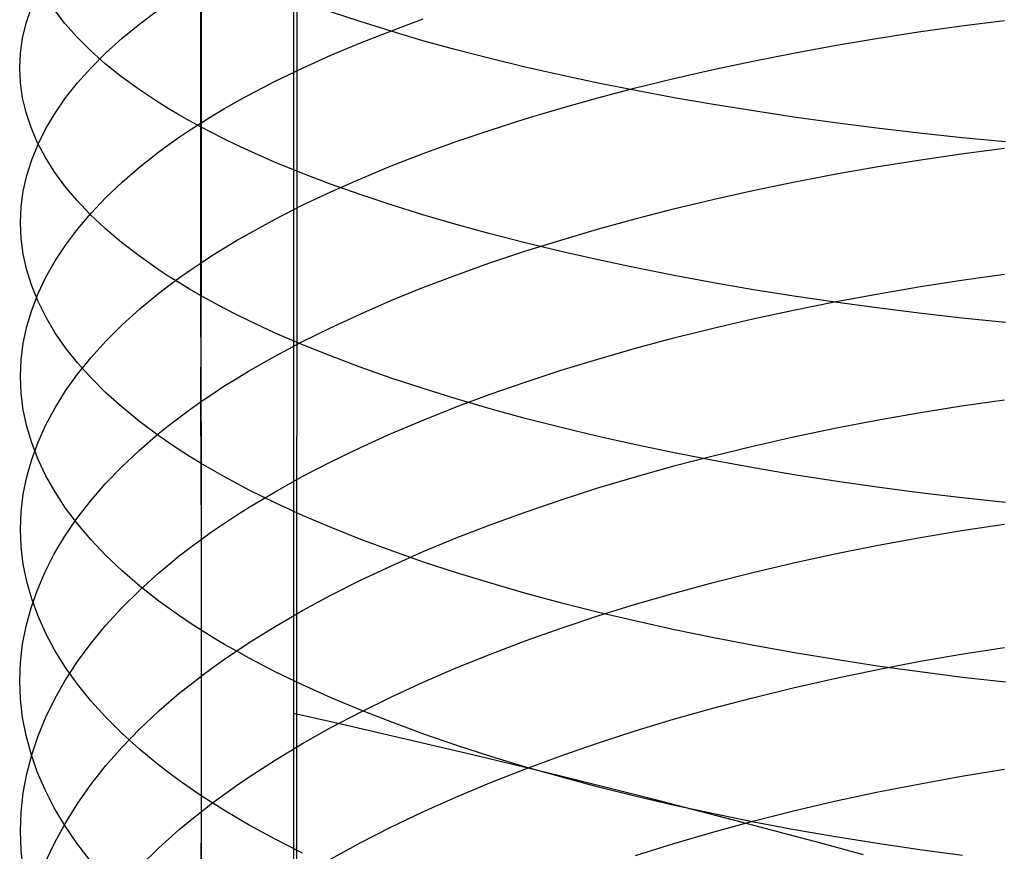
# Model space of a CAD drawing. Extents: x -383 to 1849, y -1185 to -529.
# Tile 315 of 656: x 193 to 204, y -1050 to -1041. Entities that reach past the tile are written whole.
import ezdxf

# ---------------------------------------------------------------- set-up
doc = ezdxf.new("R2010")
doc.units = 0
doc.layers.add('PREDEFINITO', color=7, linetype='CONTINUOUS')

msp = doc.modelspace()

# ---------------------------------------------------------------- linework, layer by layer
at = {"layer": 'PREDEFINITO'}
for p, q in [((196.354, -885.127, 440.943), (196.315, -1074.588, 439.396)), ((196.349, -1077.166, 439.35), (196.404, -902.085, 441.063)), ((195.32, -1038.495, 668.787), (195.32, -1042.143, 667.814)), ((195.326, -1040.581, 652.626), (195.326, -1043.605, 651.584)), ((193.44, -1041.026, 658.802), (193.493, -1040.867, 658.34)), ((193.859, -1041.029, 664.38), (193.745, -1040.882, 663.927)), ((194.665, -1041.032, 653.849), (194.87, -1040.879, 653.434)), ((197.039, -1041.008, 670.58), (196.719, -1040.901, 670.226)), ((193.401, -1041.187, 659.265), (193.44, -1041.026, 658.802)), ((193.989, -1041.175, 664.829), (193.859, -1041.029, 664.38)), ((194.474, -1041.187, 654.27), (194.665, -1041.032, 653.849)), ((197.372, -1041.112, 670.924), (197.039, -1041.008, 670.58)), ((197.376, -1041.106, 649.584), (197.72, -1040.979, 649.259)), ((203.517, -1041.055, 645.428), (203.982, -1040.996, 645.285)), ((197.044, -1041.236, 649.918), (197.376, -1041.106, 649.584)), ((197.716, -1041.214, 671.257), (197.372, -1041.112, 670.924)), ((202.601, -1041.19, 645.754), (203.056, -1041.12, 645.584)), ((203.056, -1041.12, 645.584), (203.517, -1041.055, 645.428)), ((193.379, -1041.347, 659.729), (193.401, -1041.187, 659.265)), ((194.133, -1041.319, 665.274), (193.989, -1041.175, 664.829)), ((194.299, -1041.345, 654.698), (194.474, -1041.187, 654.27)), ((196.724, -1041.371, 650.262), (197.044, -1041.236, 649.918)), ((198.073, -1041.312, 671.58), (197.716, -1041.214, 671.257)), ((202.151, -1041.266, 645.937), (202.601, -1041.19, 645.754)), ((193.371, -1041.508, 660.193), (193.379, -1041.347, 659.729)), ((194.293, -1041.462, 665.714), (194.133, -1041.319, 665.274)), ((194.14, -1041.505, 655.132), (194.299, -1041.345, 654.698)), ((198.44, -1041.406, 671.892), (198.073, -1041.312, 671.58)), ((201.271, -1041.433, 646.341), (201.708, -1041.347, 646.133)), ((201.708, -1041.347, 646.133), (202.151, -1041.266, 645.937)), ((194.468, -1041.602, 666.147), (194.293, -1041.462, 665.714)), ((196.417, -1041.509, 650.615), (196.724, -1041.371, 650.262)), ((198.817, -1041.498, 672.193), (198.44, -1041.406, 671.892)), ((200.842, -1041.525, 646.562), (201.271, -1041.433, 646.341)), ((193.379, -1041.669, 660.658), (193.371, -1041.508, 660.193)), ((193.995, -1041.666, 655.571), (194.14, -1041.505, 655.132)), ((196.123, -1041.651, 650.978), (196.417, -1041.509, 650.615)), ((199.205, -1041.586, 672.483), (198.817, -1041.498, 672.193)), ((200.42, -1041.621, 646.795), (200.842, -1041.525, 646.562)), ((193.401, -1041.829, 661.122), (193.379, -1041.669, 660.658)), ((193.866, -1041.83, 656.015), (193.995, -1041.666, 655.571)), ((194.658, -1041.741, 666.575), (194.468, -1041.602, 666.147)), ((195.844, -1041.796, 651.349), (196.123, -1041.651, 650.978)), ((199.602, -1041.67, 672.761), (199.205, -1041.586, 672.483)), ((200.008, -1041.751, 673.028), (199.602, -1041.67, 672.761)), ((200.006, -1041.723, 647.04), (200.42, -1041.621, 646.795)), ((194.863, -1041.877, 666.995), (194.658, -1041.741, 666.575)), ((199.601, -1041.829, 647.297), (200.006, -1041.723, 647.04)), ((200.422, -1041.828, 673.282), (200.008, -1041.751, 673.028)), ((193.439, -1041.989, 661.585), (193.401, -1041.829, 661.122)), ((193.752, -1041.994, 656.462), (193.866, -1041.83, 656.015)), ((194.972, -1041.945, 667.203), (194.863, -1041.877, 666.995)), ((195.578, -1041.945, 651.73), (195.709, -1041.87, 651.538)), ((195.709, -1041.87, 651.538), (195.844, -1041.796, 651.349)), ((199.204, -1041.94, 647.565), (199.601, -1041.829, 647.297)), ((200.845, -1041.902, 673.524), (200.422, -1041.828, 673.282)), ((193.493, -1042.149, 662.047), (193.439, -1041.989, 661.585)), ((193.653, -1042.161, 656.913), (193.752, -1041.994, 656.462)), ((195.084, -1042.011, 667.409), (194.972, -1041.945, 667.203)), ((195.451, -1042.021, 651.923), (195.578, -1041.945, 651.73)), ((198.818, -1042.056, 647.845), (199.204, -1041.94, 647.565)), ((201.276, -1041.971, 673.754), (200.845, -1041.902, 673.524)), ((201.713, -1042.037, 673.97), (201.276, -1041.971, 673.754)), ((195.2, -1042.078, 667.613), (195.084, -1042.011, 667.409)), ((195.32, -1042.143, 667.814), (195.2, -1042.078, 667.613)), ((195.207, -1042.174, 652.316), (195.327, -1042.097, 652.119)), ((195.327, -1042.097, 652.119), (195.451, -1042.021, 651.923)), ((198.441, -1042.176, 648.135), (198.818, -1042.056, 647.845)), ((202.157, -1042.099, 674.173), (201.713, -1042.037, 673.97)), ((202.608, -1042.156, 674.363), (202.157, -1042.099, 674.173)), ((193.561, -1042.308, 662.506), (193.493, -1042.149, 662.047)), ((193.569, -1042.328, 657.368), (193.653, -1042.161, 656.913)), ((195.091, -1042.252, 652.516), (195.207, -1042.174, 652.316)), ((195.444, -1042.208, 668.014), (195.32, -1042.143, 667.814)), ((195.32, -1042.143, 667.814), (195.32, -1043.959, 667.276)), ((195.571, -1042.272, 668.212), (195.444, -1042.208, 668.014)), ((198.074, -1042.301, 648.436), (198.441, -1042.176, 648.135)), ((203.064, -1042.21, 674.54), (202.608, -1042.156, 674.363)), ((203.525, -1042.259, 674.702), (203.064, -1042.21, 674.54)), ((193.645, -1042.466, 662.963), (193.561, -1042.308, 662.506)), ((194.979, -1042.331, 652.717), (195.091, -1042.252, 652.516)), ((195.702, -1042.335, 668.407), (195.571, -1042.272, 668.212)), ((197.719, -1042.43, 648.748), (198.074, -1042.301, 648.436)), ((203.991, -1042.304, 674.85), (203.525, -1042.259, 674.702)), ((193.501, -1042.496, 657.825), (193.569, -1042.328, 657.368)), ((194.666, -1042.572, 653.332), (194.871, -1042.411, 652.92)), ((194.871, -1042.411, 652.92), (194.979, -1042.331, 652.717)), ((195.837, -1042.398, 668.6), (195.702, -1042.335, 668.407)), ((196.117, -1042.521, 668.98), (195.837, -1042.398, 668.6)), ((203.515, -1042.432, 644.918), (203.981, -1042.37, 644.776)), ((193.447, -1042.665, 658.284), (193.501, -1042.496, 657.825)), ((193.744, -1042.623, 663.417), (193.645, -1042.466, 662.963)), ((196.411, -1042.641, 669.351), (196.117, -1042.521, 668.98)), ((197.375, -1042.563, 649.069), (197.719, -1042.43, 648.748)), ((202.599, -1042.573, 645.242), (203.054, -1042.5, 645.073)), ((203.054, -1042.5, 645.073), (203.515, -1042.432, 644.918)), ((193.858, -1042.779, 663.867), (193.744, -1042.623, 663.417)), ((194.475, -1042.736, 653.751), (194.666, -1042.572, 653.332)), ((197.043, -1042.7, 649.401), (197.375, -1042.563, 649.069)), ((202.149, -1042.653, 645.424), (202.599, -1042.573, 645.242)), ((193.409, -1042.835, 658.745), (193.447, -1042.665, 658.284)), ((194.3, -1042.902, 654.176), (194.475, -1042.736, 653.751)), ((196.719, -1042.758, 669.712), (196.411, -1042.641, 669.351)), ((196.723, -1042.842, 649.742), (197.043, -1042.7, 649.401)), ((201.269, -1042.829, 645.826), (201.706, -1042.738, 645.618)), ((201.706, -1042.738, 645.618), (202.149, -1042.653, 645.424)), ((193.386, -1043.005, 659.206), (193.409, -1042.835, 658.745)), ((193.987, -1042.933, 664.313), (193.858, -1042.779, 663.867)), ((196.416, -1042.987, 650.092), (196.723, -1042.842, 649.742)), ((197.039, -1042.872, 670.063), (196.719, -1042.758, 669.712)), ((200.839, -1042.925, 646.045), (201.269, -1042.829, 645.826)), ((194.132, -1043.086, 664.755), (193.987, -1042.933, 664.313)), ((194.141, -1043.07, 654.606), (194.3, -1042.902, 654.176)), ((197.372, -1042.983, 670.405), (197.039, -1042.872, 670.063)), ((200.417, -1043.026, 646.277), (200.839, -1042.925, 646.045)), ((193.379, -1043.175, 659.668), (193.386, -1043.005, 659.206)), ((196.123, -1043.136, 650.452), (196.416, -1042.987, 650.092)), ((197.716, -1043.091, 670.737), (197.372, -1042.983, 670.405)), ((200.003, -1043.133, 646.52), (200.417, -1043.026, 646.277)), ((193.996, -1043.24, 655.042), (194.141, -1043.07, 654.606)), ((194.292, -1043.237, 665.191), (194.132, -1043.086, 664.755)), ((195.843, -1043.289, 650.821), (196.123, -1043.136, 650.452)), ((198.073, -1043.195, 671.058), (197.716, -1043.091, 670.737)), ((199.597, -1043.244, 646.775), (200.003, -1043.133, 646.52)), ((193.386, -1043.345, 660.131), (193.379, -1043.175, 659.668)), ((193.867, -1043.413, 655.482), (193.996, -1043.24, 655.042)), ((194.467, -1043.386, 665.621), (194.292, -1043.237, 665.191)), ((198.44, -1043.296, 671.368), (198.073, -1043.195, 671.058)), ((199.2, -1043.361, 647.042), (199.597, -1043.244, 646.775)), ((193.409, -1043.515, 660.592), (193.386, -1043.345, 660.131)), ((195.577, -1043.445, 651.198), (195.708, -1043.366, 651.008)), ((195.708, -1043.366, 651.008), (195.843, -1043.289, 650.821)), ((198.817, -1043.393, 671.667), (198.44, -1043.296, 671.368)), ((198.813, -1043.482, 647.319), (199.2, -1043.361, 647.042)), ((193.753, -1043.586, 655.927), (193.867, -1043.413, 655.482)), ((194.658, -1043.533, 666.046), (194.467, -1043.386, 665.621)), ((195.45, -1043.524, 651.39), (195.577, -1043.445, 651.198)), ((198.436, -1043.608, 647.607), (198.813, -1043.482, 647.319)), ((199.205, -1043.486, 671.955), (198.817, -1043.393, 671.667)), ((193.447, -1043.685, 661.053), (193.409, -1043.515, 660.592)), ((193.654, -1043.761, 656.375), (193.753, -1043.586, 655.927)), ((194.863, -1043.677, 666.463), (194.658, -1043.533, 666.046)), ((195.326, -1043.605, 651.584), (195.45, -1043.524, 651.39)), ((199.602, -1043.576, 672.232), (199.205, -1043.486, 671.955)), ((200.008, -1043.662, 672.497), (199.602, -1043.576, 672.232)), ((193.5, -1043.854, 661.512), (193.447, -1043.685, 661.053)), ((194.972, -1043.749, 666.669), (194.863, -1043.677, 666.463)), ((195.09, -1043.768, 651.978), (195.206, -1043.686, 651.78)), ((195.206, -1043.686, 651.78), (195.326, -1043.605, 651.584)), ((195.326, -1043.605, 651.584), (195.32, -1045.105, 651.027)), ((198.07, -1043.739, 647.906), (198.436, -1043.608, 647.607)), ((200.422, -1043.744, 672.75), (200.008, -1043.662, 672.497)), ((193.57, -1043.938, 656.826), (193.654, -1043.761, 656.375)), ((195.084, -1043.819, 666.874), (194.972, -1043.749, 666.669)), ((194.978, -1043.851, 652.178), (195.09, -1043.768, 651.978)), ((197.714, -1043.874, 648.215), (198.07, -1043.739, 647.906)), ((200.845, -1043.822, 672.99), (200.422, -1043.744, 672.75)), ((203.056, -1043.866, 644.525), (203.517, -1043.795, 644.371)), ((203.517, -1043.795, 644.371), (203.982, -1043.73, 644.231)), ((193.569, -1044.022, 661.969), (193.5, -1043.854, 661.512)), ((194.87, -1043.934, 652.379), (194.978, -1043.851, 652.178)), ((195.2, -1043.889, 667.076), (195.084, -1043.819, 666.874)), ((195.32, -1043.959, 667.276), (195.2, -1043.889, 667.076)), ((197.37, -1044.014, 648.534), (197.714, -1043.874, 648.215)), ((201.276, -1043.896, 673.218), (200.845, -1043.822, 672.99)), ((201.713, -1043.966, 673.433), (201.276, -1043.896, 673.218)), ((202.601, -1043.943, 644.692), (203.056, -1043.866, 644.525)), ((193.502, -1044.115, 657.279), (193.57, -1043.938, 656.826)), ((194.665, -1044.103, 652.788), (194.87, -1043.934, 652.379)), ((195.444, -1044.027, 667.475), (195.32, -1043.959, 667.276)), ((195.32, -1043.959, 667.276), (195.327, -1045.769, 666.711)), ((197.038, -1044.158, 648.863), (197.37, -1044.014, 648.534)), ((202.157, -1044.031, 673.636), (201.713, -1043.966, 673.433)), ((202.151, -1044.026, 644.872), (202.601, -1043.943, 644.692)), ((193.448, -1044.293, 657.735), (193.502, -1044.115, 657.279)), ((193.652, -1044.19, 662.423), (193.569, -1044.022, 661.969)), ((194.474, -1044.275, 653.203), (194.665, -1044.103, 652.788)), ((195.572, -1044.095, 667.671), (195.444, -1044.027, 667.475)), ((195.703, -1044.162, 667.865), (195.572, -1044.095, 667.671)), ((201.271, -1044.209, 645.269), (201.708, -1044.115, 645.064)), ((201.708, -1044.115, 645.064), (202.151, -1044.026, 644.872)), ((202.608, -1044.092, 673.824), (202.157, -1044.031, 673.636)), ((203.064, -1044.149, 674), (202.608, -1044.092, 673.824)), ((193.751, -1044.356, 662.875), (193.652, -1044.19, 662.423)), ((195.838, -1044.228, 668.057), (195.703, -1044.162, 667.865)), ((196.718, -1044.306, 649.201), (197.038, -1044.158, 648.863)), ((200.842, -1044.309, 645.486), (201.271, -1044.209, 645.269)), ((203.525, -1044.201, 674.161), (203.064, -1044.149, 674)), ((203.991, -1044.249, 674.308), (203.525, -1044.201, 674.161)), ((193.41, -1044.472, 658.192), (193.448, -1044.293, 657.735)), ((194.299, -1044.45, 653.625), (194.474, -1044.275, 653.203)), ((196.118, -1044.359, 668.434), (195.838, -1044.228, 668.057)), ((196.411, -1044.458, 649.549), (196.718, -1044.306, 649.201)), ((200.42, -1044.415, 645.716), (200.842, -1044.309, 645.486)), ((193.866, -1044.521, 663.322), (193.751, -1044.356, 662.875)), ((196.412, -1044.486, 668.802), (196.118, -1044.359, 668.434)), ((200.006, -1044.526, 645.957), (200.42, -1044.415, 645.716)), ((193.387, -1044.651, 658.651), (193.41, -1044.472, 658.192)), ((193.995, -1044.684, 663.766), (193.866, -1044.521, 663.322)), ((194.14, -1044.627, 654.052), (194.299, -1044.45, 653.625)), ((196.117, -1044.614, 649.905), (196.411, -1044.458, 649.549)), ((196.72, -1044.61, 669.16), (196.412, -1044.486, 668.802)), ((199.601, -1044.643, 646.209), (200.006, -1044.526, 645.957)), ((193.38, -1044.831, 659.11), (193.387, -1044.651, 658.651)), ((193.995, -1044.806, 654.484), (194.14, -1044.627, 654.052)), ((195.837, -1044.774, 650.271), (196.117, -1044.614, 649.905)), ((197.04, -1044.731, 669.51), (196.72, -1044.61, 669.16)), ((199.204, -1044.764, 646.473), (199.601, -1044.643, 646.209)), ((194.14, -1044.846, 664.205), (193.995, -1044.684, 663.766)), ((197.373, -1044.849, 669.849), (197.04, -1044.731, 669.51)), ((193.387, -1045.01, 659.568), (193.38, -1044.831, 659.11)), ((193.866, -1044.986, 654.92), (193.995, -1044.806, 654.484)), ((194.299, -1045.006, 664.638), (194.14, -1044.846, 664.205)), ((195.571, -1044.937, 650.645), (195.702, -1044.855, 650.457)), ((195.702, -1044.855, 650.457), (195.837, -1044.774, 650.271)), ((197.718, -1044.962, 670.178), (197.373, -1044.849, 669.849)), ((198.818, -1044.891, 646.747), (199.204, -1044.764, 646.473)), ((195.444, -1045.021, 650.835), (195.571, -1044.937, 650.645)), ((198.074, -1045.073, 670.497), (197.718, -1044.962, 670.178)), ((198.441, -1045.022, 647.033), (198.818, -1044.891, 646.747)), ((193.41, -1045.189, 660.027), (193.387, -1045.01, 659.568)), ((193.752, -1045.169, 655.361), (193.866, -1044.986, 654.92)), ((194.474, -1045.163, 665.066), (194.299, -1045.006, 664.638)), ((195.32, -1045.105, 651.027), (195.444, -1045.021, 650.835)), ((198.074, -1045.159, 647.328), (198.441, -1045.022, 647.033)), ((198.441, -1045.179, 670.805), (198.074, -1045.073, 670.497)), ((193.653, -1045.353, 655.805), (193.752, -1045.169, 655.361)), ((194.665, -1045.319, 665.488), (194.474, -1045.163, 665.066)), ((195.2, -1045.19, 651.221), (195.32, -1045.105, 651.027)), ((195.32, -1045.105, 651.027), (195.326, -1046.586, 650.422)), ((197.719, -1045.3, 647.635), (198.074, -1045.159, 647.328)), ((198.818, -1045.282, 671.102), (198.441, -1045.179, 670.805)), ((203.057, -1045.222, 643.955), (203.517, -1045.148, 643.803)), ((203.517, -1045.148, 643.803), (203.982, -1045.081, 643.664)), ((193.448, -1045.368, 660.484), (193.41, -1045.189, 660.027)), ((194.972, -1045.362, 651.615), (195.084, -1045.275, 651.418)), ((195.084, -1045.275, 651.418), (195.2, -1045.19, 651.221)), ((199.206, -1045.381, 671.389), (198.818, -1045.282, 671.102)), ((202.601, -1045.302, 644.12), (203.057, -1045.222, 643.955)), ((193.501, -1045.546, 660.94), (193.448, -1045.368, 660.484)), ((193.569, -1045.538, 656.253), (193.653, -1045.353, 655.805)), ((194.87, -1045.471, 665.903), (194.665, -1045.319, 665.488)), ((194.863, -1045.449, 651.815), (194.972, -1045.362, 651.615)), ((197.375, -1045.446, 647.951), (197.719, -1045.3, 647.635)), ((199.603, -1045.476, 671.663), (199.206, -1045.381, 671.389)), ((201.708, -1045.481, 644.489), (202.152, -1045.389, 644.298)), ((202.152, -1045.389, 644.298), (202.601, -1045.302, 644.12)), ((194.658, -1045.627, 652.22), (194.863, -1045.449, 651.815)), ((194.979, -1045.547, 666.108), (194.87, -1045.471, 665.903)), ((197.043, -1045.596, 648.276), (197.375, -1045.446, 647.951)), ((200.009, -1045.567, 671.927), (199.603, -1045.476, 671.663)), ((201.272, -1045.58, 644.692), (201.708, -1045.481, 644.489)), ((193.5, -1045.724, 656.703), (193.569, -1045.538, 656.253)), ((193.57, -1045.724, 661.393), (193.501, -1045.546, 660.94)), ((195.091, -1045.622, 666.311), (194.979, -1045.547, 666.108)), ((196.723, -1045.751, 648.612), (197.043, -1045.596, 648.276)), ((200.424, -1045.654, 672.178), (200.009, -1045.567, 671.927)), ((200.842, -1045.684, 644.907), (201.272, -1045.58, 644.692)), ((194.468, -1045.807, 652.631), (194.658, -1045.627, 652.22)), ((195.207, -1045.696, 666.512), (195.091, -1045.622, 666.311)), ((195.327, -1045.769, 666.711), (195.207, -1045.696, 666.512)), ((200.42, -1045.795, 645.134), (200.842, -1045.684, 644.907)), ((200.846, -1045.737, 672.417), (200.424, -1045.654, 672.178)), ((193.447, -1045.912, 657.155), (193.5, -1045.724, 656.703)), ((193.653, -1045.9, 661.844), (193.57, -1045.724, 661.393)), ((194.293, -1045.989, 653.049), (194.468, -1045.807, 652.631)), ((195.451, -1045.841, 666.908), (195.327, -1045.769, 666.711)), ((195.327, -1045.769, 666.711), (195.328, -1047.565, 666.1)), ((196.416, -1045.91, 648.956), (196.723, -1045.751, 648.612)), ((200.006, -1045.911, 645.372), (200.42, -1045.795, 645.134)), ((201.277, -1045.815, 672.643), (200.846, -1045.737, 672.417)), ((201.714, -1045.889, 672.857), (201.277, -1045.815, 672.643)), ((193.409, -1046.099, 657.608), (193.447, -1045.912, 657.155)), ((193.752, -1046.075, 662.292), (193.653, -1045.9, 661.844)), ((195.578, -1045.913, 667.103), (195.451, -1045.841, 666.908)), ((195.71, -1045.984, 667.295), (195.578, -1045.913, 667.103)), ((196.123, -1046.073, 649.31), (196.416, -1045.91, 648.956)), ((199.601, -1046.032, 645.622), (200.006, -1045.911, 645.372)), ((202.158, -1045.959, 673.058), (201.714, -1045.889, 672.857)), ((194.133, -1046.174, 653.472), (194.293, -1045.989, 653.049)), ((195.844, -1046.054, 667.486), (195.71, -1045.984, 667.295)), ((202.609, -1046.024, 673.245), (202.158, -1045.959, 673.058)), ((203.065, -1046.084, 673.42), (202.609, -1046.024, 673.245)), ((193.386, -1046.288, 658.063), (193.409, -1046.099, 657.608)), ((193.866, -1046.249, 662.737), (193.752, -1046.075, 662.292)), ((195.843, -1046.24, 649.672), (196.123, -1046.073, 649.31)), ((196.125, -1046.192, 667.86), (195.844, -1046.054, 667.486)), ((199.205, -1046.159, 645.884), (199.601, -1046.032, 645.622)), ((203.526, -1046.139, 673.58), (203.065, -1046.084, 673.42)), ((193.988, -1046.361, 653.899), (194.133, -1046.174, 653.472)), ((195.708, -1046.325, 649.857), (195.843, -1046.24, 649.672)), ((196.419, -1046.327, 668.226), (196.125, -1046.192, 667.86)), ((198.818, -1046.291, 646.156), (199.205, -1046.159, 645.884)), ((203.992, -1046.19, 673.726), (203.526, -1046.139, 673.58)), ((193.379, -1046.476, 658.518), (193.386, -1046.288, 658.063)), ((193.996, -1046.421, 663.177), (193.866, -1046.249, 662.737)), ((195.577, -1046.411, 650.043), (195.708, -1046.325, 649.857)), ((196.726, -1046.458, 668.582), (196.419, -1046.327, 668.226)), ((198.441, -1046.428, 646.438), (198.818, -1046.291, 646.156)), ((193.859, -1046.551, 654.332), (193.988, -1046.361, 653.899)), ((194.14, -1046.592, 663.613), (193.996, -1046.421, 663.177)), ((195.45, -1046.498, 650.232), (195.577, -1046.411, 650.043)), ((198.075, -1046.57, 646.731), (198.441, -1046.428, 646.438)), ((203.517, -1046.491, 643.209), (203.983, -1046.421, 643.072)), ((193.386, -1046.665, 658.973), (193.379, -1046.476, 658.518)), ((193.744, -1046.742, 654.768), (193.859, -1046.551, 654.332)), ((195.326, -1046.586, 650.422), (195.45, -1046.498, 650.232)), ((197.046, -1046.586, 668.928), (196.726, -1046.458, 668.582)), ((203.057, -1046.568, 643.36), (203.517, -1046.491, 643.209)), ((193.409, -1046.853, 659.427), (193.386, -1046.665, 658.973)), ((194.3, -1046.76, 664.043), (194.14, -1046.592, 663.613)), ((195.206, -1046.675, 650.615), (195.326, -1046.586, 650.422)), ((195.326, -1046.586, 650.422), (195.326, -1049.519, 649.143)), ((197.379, -1046.71, 669.265), (197.046, -1046.586, 668.928)), ((197.72, -1046.717, 647.034), (198.075, -1046.57, 646.731)), ((202.152, -1046.742, 643.7), (202.602, -1046.652, 643.524)), ((202.602, -1046.652, 643.524), (203.057, -1046.568, 643.36)), ((193.645, -1046.934, 655.208), (193.744, -1046.742, 654.768)), ((194.475, -1046.926, 664.468), (194.3, -1046.76, 664.043)), ((194.978, -1046.855, 651.006), (195.09, -1046.764, 650.809)), ((195.09, -1046.764, 650.809), (195.206, -1046.675, 650.615)), ((197.376, -1046.869, 647.348), (197.72, -1046.717, 647.034)), ((197.723, -1046.83, 669.592), (197.379, -1046.71, 669.265)), ((201.709, -1046.838, 643.889), (202.152, -1046.742, 643.7)), ((193.447, -1047.041, 659.881), (193.409, -1046.853, 659.427)), ((194.87, -1046.946, 651.204), (194.978, -1046.855, 651.006)), ((197.044, -1047.026, 647.67), (197.376, -1046.869, 647.348)), ((198.079, -1046.946, 669.908), (197.723, -1046.83, 669.592)), ((201.272, -1046.941, 644.09), (201.709, -1046.838, 643.889)), ((193.562, -1047.128, 655.651), (193.645, -1046.934, 655.208)), ((194.666, -1047.09, 664.887), (194.475, -1046.926, 664.468)), ((194.665, -1047.132, 651.606), (194.87, -1046.946, 651.204)), ((198.446, -1047.059, 670.214), (198.079, -1046.946, 669.908)), ((200.843, -1047.049, 644.303), (201.272, -1046.941, 644.09)), ((193.5, -1047.228, 660.333), (193.447, -1047.041, 659.881)), ((194.871, -1047.251, 665.299), (194.666, -1047.09, 664.887)), ((196.724, -1047.187, 648.003), (197.044, -1047.026, 647.67)), ((198.823, -1047.168, 670.509), (198.446, -1047.059, 670.214)), ((200.421, -1047.164, 644.528), (200.843, -1047.049, 644.303)), ((193.493, -1047.323, 656.096), (193.562, -1047.128, 655.651)), ((194.474, -1047.32, 652.014), (194.665, -1047.132, 651.606)), ((196.417, -1047.353, 648.344), (196.724, -1047.187, 648.003)), ((199.211, -1047.272, 670.792), (198.823, -1047.168, 670.509)), ((200.007, -1047.285, 644.764), (200.421, -1047.164, 644.528)), ((193.569, -1047.414, 660.783), (193.5, -1047.228, 660.333)), ((194.98, -1047.33, 665.502), (194.871, -1047.251, 665.299)), ((199.608, -1047.372, 671.065), (199.211, -1047.272, 670.792)), ((199.601, -1047.411, 645.012), (200.007, -1047.285, 644.764)), ((193.44, -1047.519, 656.544), (193.493, -1047.323, 656.096)), ((194.299, -1047.511, 652.428), (194.474, -1047.32, 652.014)), ((195.092, -1047.409, 665.703), (194.98, -1047.33, 665.502)), ((195.208, -1047.487, 665.903), (195.092, -1047.409, 665.703)), ((196.124, -1047.523, 648.694), (196.417, -1047.353, 648.344)), ((200.014, -1047.468, 671.326), (199.608, -1047.372, 671.065)), ((193.652, -1047.599, 661.23), (193.569, -1047.414, 660.783)), ((194.14, -1047.705, 652.848), (194.299, -1047.511, 652.428)), ((195.328, -1047.565, 666.1), (195.208, -1047.487, 665.903)), ((199.205, -1047.543, 645.27), (199.601, -1047.411, 645.012)), ((200.428, -1047.56, 671.575), (200.014, -1047.468, 671.326)), ((193.402, -1047.715, 656.993), (193.44, -1047.519, 656.544)), ((193.751, -1047.783, 661.674), (193.652, -1047.599, 661.23)), ((195.328, -1047.565, 666.1), (195.327, -1049.348, 665.452)), ((195.452, -1047.641, 666.296), (195.328, -1047.565, 666.1)), ((195.844, -1047.697, 649.053), (196.124, -1047.523, 648.694)), ((198.818, -1047.68, 645.54), (199.205, -1047.543, 645.27)), ((200.851, -1047.647, 671.811), (200.428, -1047.56, 671.575)), ((193.379, -1047.912, 657.443), (193.402, -1047.715, 656.993)), ((193.995, -1047.9, 653.272), (194.14, -1047.705, 652.848)), ((195.579, -1047.717, 666.489), (195.452, -1047.641, 666.296)), ((195.71, -1047.791, 666.681), (195.579, -1047.717, 666.489)), ((195.709, -1047.786, 649.236), (195.844, -1047.697, 649.053)), ((198.442, -1047.823, 645.82), (198.818, -1047.68, 645.54)), ((201.281, -1047.73, 672.036), (200.851, -1047.647, 671.811)), ((193.865, -1047.966, 662.115), (193.751, -1047.783, 661.674)), ((195.578, -1047.876, 649.421), (195.709, -1047.786, 649.236)), ((195.845, -1047.865, 666.87), (195.71, -1047.791, 666.681)), ((198.075, -1047.971, 646.11), (198.442, -1047.823, 645.82)), ((201.718, -1047.808, 672.248), (201.281, -1047.73, 672.036)), ((202.162, -1047.881, 672.447), (201.718, -1047.808, 672.248)), ((203.055, -1047.903, 642.741), (203.515, -1047.823, 642.591)), ((203.515, -1047.823, 642.591), (203.981, -1047.75, 642.455)), ((193.371, -1048.109, 657.893), (193.379, -1047.912, 657.443)), ((193.866, -1048.098, 653.702), (193.995, -1047.9, 653.272)), ((195.451, -1047.966, 649.607), (195.578, -1047.876, 649.421)), ((196.125, -1048.011, 667.241), (195.845, -1047.865, 666.87)), ((202.612, -1047.95, 672.633), (202.162, -1047.881, 672.447)), ((202.599, -1047.99, 642.903), (203.055, -1047.903, 642.741)), ((193.995, -1048.147, 662.552), (193.865, -1047.966, 662.115)), ((195.327, -1048.058, 649.796), (195.451, -1047.966, 649.607)), ((196.419, -1048.152, 667.604), (196.125, -1048.011, 667.241)), ((197.72, -1048.124, 646.41), (198.075, -1047.971, 646.11)), ((202.149, -1048.083, 643.078), (202.599, -1047.99, 642.903)), ((203.068, -1048.013, 672.805), (202.612, -1047.95, 672.633)), ((203.529, -1048.072, 672.964), (203.068, -1048.013, 672.805)), ((193.379, -1048.306, 658.344), (193.371, -1048.109, 657.893)), ((193.752, -1048.298, 654.135), (193.866, -1048.098, 653.702)), ((194.139, -1048.326, 662.984), (193.995, -1048.147, 662.552)), ((195.091, -1048.244, 650.18), (195.207, -1048.151, 649.987)), ((195.207, -1048.151, 649.987), (195.327, -1048.058, 649.796)), ((196.727, -1048.291, 667.957), (196.419, -1048.152, 667.604)), ((197.376, -1048.283, 646.72), (197.72, -1048.124, 646.41)), ((201.706, -1048.184, 643.266), (202.149, -1048.083, 643.078)), ((203.994, -1048.125, 673.109), (203.529, -1048.072, 672.964)), ((194.979, -1048.339, 650.374), (195.091, -1048.244, 650.18)), ((201.269, -1048.291, 643.465), (201.706, -1048.184, 643.266)), ((193.402, -1048.503, 658.794), (193.379, -1048.306, 658.344)), ((193.653, -1048.5, 654.571), (193.752, -1048.298, 654.135)), ((194.299, -1048.502, 663.411), (194.139, -1048.326, 662.984)), ((194.871, -1048.434, 650.571), (194.979, -1048.339, 650.374)), ((197.047, -1048.425, 668.301), (196.727, -1048.291, 667.957)), ((197.044, -1048.446, 647.04), (197.376, -1048.283, 646.72)), ((200.839, -1048.404, 643.676), (201.269, -1048.291, 643.465)), ((194.666, -1048.627, 650.969), (194.871, -1048.434, 650.571)), ((196.322, -1048.459, 439.821), (196.801, -1048.567, 439.764)), ((196.724, -1048.613, 647.368), (197.044, -1048.446, 647.04)), ((197.379, -1048.556, 668.635), (197.047, -1048.425, 668.301)), ((200.417, -1048.523, 643.899), (200.839, -1048.404, 643.676)), ((193.44, -1048.699, 659.243), (193.402, -1048.503, 658.794)), ((193.569, -1048.702, 655.011), (193.653, -1048.5, 654.571)), ((194.474, -1048.677, 663.832), (194.299, -1048.502, 663.411)), ((196.801, -1048.567, 439.764), (197.28, -1048.676, 439.698)), ((197.724, -1048.683, 668.96), (197.379, -1048.556, 668.635)), ((200.003, -1048.648, 644.133), (200.417, -1048.523, 643.899)), ((194.665, -1048.849, 664.248), (194.474, -1048.677, 663.832)), ((194.475, -1048.823, 651.373), (194.666, -1048.627, 650.969)), ((196.417, -1048.786, 647.706), (196.724, -1048.613, 647.368)), ((197.28, -1048.676, 439.698), (197.758, -1048.787, 439.622)), ((198.08, -1048.805, 669.273), (197.724, -1048.683, 668.96)), ((199.597, -1048.78, 644.379), (200.003, -1048.648, 644.133)), ((193.493, -1048.895, 659.69), (193.44, -1048.699, 659.243)), ((193.501, -1048.906, 655.453), (193.569, -1048.702, 655.011)), ((196.123, -1048.963, 648.053), (196.417, -1048.786, 647.706)), ((197.758, -1048.787, 439.622), (198.236, -1048.9, 439.538)), ((199.201, -1048.917, 644.635), (199.597, -1048.78, 644.379)), ((193.561, -1049.09, 660.135), (193.493, -1048.895, 659.69)), ((194.3, -1049.023, 651.783), (194.475, -1048.823, 651.373)), ((194.87, -1049.018, 664.656), (194.665, -1048.849, 664.248)), ((198.447, -1048.924, 669.577), (198.08, -1048.805, 669.273)), ((193.447, -1049.111, 655.898), (193.501, -1048.906, 655.453)), ((195.843, -1049.144, 648.408), (196.123, -1048.963, 648.053)), ((198.236, -1048.9, 439.538), (198.713, -1049.015, 439.443)), ((198.824, -1049.038, 669.869), (198.447, -1048.924, 669.577)), ((198.814, -1049.06, 644.902), (199.201, -1048.917, 644.635)), ((193.645, -1049.284, 660.578), (193.561, -1049.09, 660.135)), ((194.141, -1049.224, 652.199), (194.3, -1049.023, 651.783)), ((194.979, -1049.102, 664.858), (194.87, -1049.018, 664.656)), ((195.091, -1049.184, 665.058), (194.979, -1049.102, 664.858)), ((198.437, -1049.208, 645.179), (198.814, -1049.06, 644.902)), ((198.713, -1049.015, 439.443), (199.188, -1049.131, 439.339)), ((199.211, -1049.149, 670.151), (198.824, -1049.038, 669.869)), ((203.517, -1049.138, 641.94), (203.982, -1049.062, 641.805)), ((193.409, -1049.317, 656.343), (193.447, -1049.111, 655.898)), ((195.207, -1049.266, 665.256), (195.091, -1049.184, 665.058)), ((195.708, -1049.236, 648.589), (195.843, -1049.144, 648.408)), ((198.07, -1049.362, 645.467), (198.437, -1049.208, 645.179)), ((199.188, -1049.131, 439.339), (199.662, -1049.248, 439.226)), ((199.608, -1049.254, 670.421), (199.211, -1049.149, 670.151)), ((203.056, -1049.221, 642.088), (203.517, -1049.138, 641.94)), ((193.386, -1049.523, 656.79), (193.409, -1049.317, 656.343)), ((193.744, -1049.477, 661.018), (193.645, -1049.284, 660.578)), ((193.996, -1049.429, 652.62), (194.141, -1049.224, 652.199)), ((195.327, -1049.348, 665.452), (195.207, -1049.266, 665.256)), ((195.577, -1049.329, 648.772), (195.708, -1049.236, 648.589)), ((200.014, -1049.355, 670.68), (199.608, -1049.254, 670.421)), ((199.662, -1049.248, 439.226), (200.134, -1049.367, 439.103)), ((202.151, -1049.407, 642.42), (202.601, -1049.31, 642.248)), ((202.601, -1049.31, 642.248), (203.056, -1049.221, 642.088)), ((195.326, -1049.519, 649.143), (195.45, -1049.424, 648.957)), ((195.451, -1049.428, 665.645), (195.327, -1049.348, 665.452)), ((195.327, -1049.348, 665.452), (195.327, -1052.873, 664.052)), ((195.45, -1049.424, 648.957), (195.577, -1049.329, 648.772)), ((197.715, -1049.521, 645.764), (198.07, -1049.362, 645.467)), ((200.428, -1049.452, 670.927), (200.014, -1049.355, 670.68)), ((200.134, -1049.367, 439.103), (200.604, -1049.487, 438.971)), ((201.708, -1049.511, 642.605), (202.151, -1049.407, 642.42)), ((193.379, -1049.729, 657.237), (193.386, -1049.523, 656.79)), ((193.858, -1049.668, 661.455), (193.744, -1049.477, 661.018)), ((193.867, -1049.635, 653.045), (193.996, -1049.429, 652.62)), ((195.206, -1049.615, 649.332), (195.326, -1049.519, 649.143)), ((195.326, -1049.519, 649.143), (195.32, -1050.97, 648.47)), ((195.578, -1049.507, 665.837), (195.451, -1049.428, 665.645)), ((195.709, -1049.586, 666.027), (195.578, -1049.507, 665.837)), ((197.37, -1049.685, 646.071), (197.715, -1049.521, 645.764)), ((200.851, -1049.544, 671.162), (200.428, -1049.452, 670.927)), ((200.604, -1049.487, 438.971), (201.072, -1049.609, 438.83)), ((201.271, -1049.622, 642.802), (201.708, -1049.511, 642.605)), ((193.753, -1049.843, 653.474), (193.867, -1049.635, 653.045)), ((195.09, -1049.712, 649.523), (195.206, -1049.615, 649.332)), ((195.844, -1049.664, 666.215), (195.709, -1049.586, 666.027)), ((200.841, -1049.739, 643.011), (201.271, -1049.622, 642.802)), ((201.281, -1049.631, 671.385), (200.851, -1049.544, 671.162)), ((201.072, -1049.609, 438.83), (201.537, -1049.732, 438.679)), ((201.718, -1049.713, 671.595), (201.281, -1049.631, 671.385)), ((193.386, -1049.935, 657.685), (193.379, -1049.729, 657.237)), ((193.988, -1049.857, 661.887), (193.858, -1049.668, 661.455)), ((194.978, -1049.811, 649.715), (195.09, -1049.712, 649.523)), ((196.124, -1049.816, 666.583), (195.844, -1049.664, 666.215)), ((197.038, -1049.855, 646.388), (197.37, -1049.685, 646.071)), ((200.42, -1049.862, 643.231), (200.841, -1049.739, 643.011)), ((201.537, -1049.732, 438.679), (201.999, -1049.856, 438.519)), ((202.162, -1049.79, 671.793), (201.718, -1049.713, 671.595)), ((193.654, -1050.053, 653.907), (193.753, -1049.843, 653.474)), ((194.869, -1049.91, 649.91), (194.978, -1049.811, 649.715)), ((196.418, -1049.965, 666.943), (196.124, -1049.816, 666.583)), ((202.612, -1049.863, 671.977), (202.162, -1049.79, 671.793)), ((193.409, -1050.142, 658.131), (193.386, -1049.935, 657.685)), ((194.132, -1050.044, 662.315), (193.988, -1049.857, 661.887)), ((194.664, -1050.111, 650.303), (194.869, -1049.91, 649.91)), ((196.718, -1050.029, 646.713), (197.038, -1049.855, 646.388)), ((200.006, -1049.992, 643.462), (200.42, -1049.862, 643.231)), ((201.999, -1049.856, 438.519), (202.458, -1049.981, 438.349)), ((203.068, -1049.929, 672.148), (202.612, -1049.863, 671.977)), ((203.529, -1049.991, 672.305), (203.068, -1049.929, 672.148))]:
    msp.add_line(p, q, dxfattribs=at)

doc.saveas('drawing.dxf')
